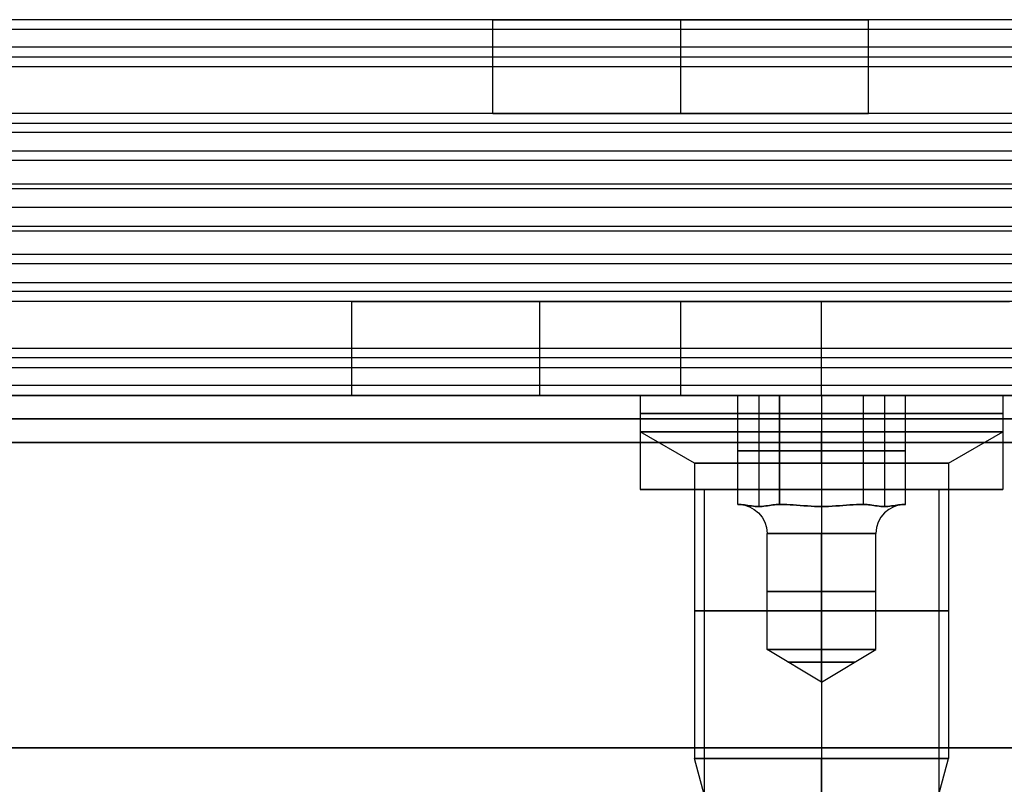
# Model space of a CAD drawing. Header units: millimetres. Extents: x -646 to 654, y -203 to 198.
# Tile 472 of 656: x -285 to -264, y 141 to 157. Entities that reach past the tile are written whole.
import ezdxf

# ---------------------------------------------------------------- set-up
doc = ezdxf.new("R2010")
doc.units = ezdxf.units.MM
doc.layers.add('Default', color=7, linetype='Continuous', true_color=0x000000)

msp = doc.modelspace()

# ---------------------------------------------------------------- linework, layer by layer
at = {"layer": 'Default'}
for p, q in [((-645.384, 149.34, 1170.822), (652.616, 149.34, 1170.822)), ((652.616, 149.34, 772.822), (-645.384, 149.34, 772.822)), ((652.616, 149.34, 971.822), (-645.384, 149.34, 971.822)), ((-272.248, 147.34, 881.322), (-270.884, 147.34, 881.322)), ((-268.384, 147.34, 877.459), (-268.384, 147.34, 878.822)), ((-268.384, 147.34, 883.822), (-268.384, 147.34, 885.186)), ((-265.884, 147.34, 881.322), (-264.521, 147.34, 881.322))]:
    msp.add_line(p, q, dxfattribs=at)
at = {"layer": 'Default', "color": 9, "true_color": 0xbebcba}
for p, q in [((-272.248, 149.34, 881.322), (-272.248, 148.568, 881.322)), ((-270.169, 149.34, 881.322), (-272.248, 149.34, 881.322)), ((-269.723, 149.34, 882.095), (-269.723, 146.977, 882.095)), ((-269.723, 149.34, 880.549), (-269.723, 146.977, 880.549)), ((-268.384, 149.34, 879.777), (-268.384, 146.977, 879.777)), ((-268.384, 149.34, 882.868), (-268.384, 146.977, 882.868)), ((-268.384, 149.34, 877.459), (-268.384, 149.34, 879.777)), ((-268.384, 149.34, 882.868), (-268.384, 149.34, 885.186)), ((-268.384, 149.34, 885.186), (-268.384, 148.568, 885.186)), ((-268.384, 149.34, 877.459), (-268.384, 148.568, 877.459)), ((-267.046, 149.34, 880.549), (-267.046, 146.977, 880.549)), ((-267.046, 149.34, 882.095), (-267.046, 146.977, 882.095)), ((-264.521, 149.34, 881.322), (-266.6, 149.34, 881.322)), ((-264.521, 149.34, 881.322), (-264.521, 148.568, 881.322)), ((-271.089, 147.898, 881.322), (-272.248, 148.568, 881.322)), ((-268.384, 147.898, 884.027), (-268.384, 148.568, 885.186)), ((-268.384, 147.898, 878.618), (-268.384, 148.568, 877.459)), ((-265.68, 147.898, 881.322), (-264.521, 148.568, 881.322)), ((-270.169, 148.159, 881.322), (-269.277, 148.159, 882.868)), ((-269.277, 148.159, 879.777), (-270.169, 148.159, 881.322)), ((-267.492, 148.159, 879.777), (-269.277, 148.159, 879.777)), ((-269.277, 148.159, 882.868), (-267.492, 148.159, 882.868)), ((-266.6, 148.159, 881.322), (-267.492, 148.159, 879.777)), ((-267.492, 148.159, 882.868), (-266.6, 148.159, 881.322)), ((-271.089, 147.898, 881.322), (-271.089, 141.613, 881.322)), ((-268.384, 147.898, 884.027), (-268.384, 141.613, 884.027)), ((-268.384, 147.898, 878.618), (-268.384, 141.613, 878.618)), ((-265.68, 147.898, 881.322), (-265.68, 141.613, 881.322)), ((-270.162, 147.022, 881.322), (-270.169, 147.022, 881.322)), ((-270.165, 147.022, 881.329), (-270.165, 147.022, 881.316)), ((-269.273, 147.022, 879.783), (-269.28, 147.022, 879.783)), ((-269.273, 147.022, 882.861), (-269.28, 147.022, 882.861)), ((-269.273, 147.022, 879.783), (-269.273, 147.022, 879.777)), ((-269.273, 147.022, 882.868), (-269.273, 147.022, 882.861)), ((-267.496, 147.022, 879.783), (-267.496, 147.022, 879.777)), ((-267.488, 147.022, 879.783), (-267.496, 147.022, 879.783)), ((-267.496, 147.022, 882.868), (-267.496, 147.022, 882.861)), ((-267.488, 147.022, 882.861), (-267.496, 147.022, 882.861)), ((-266.6, 147.022, 881.322), (-266.607, 147.022, 881.322)), ((-266.603, 147.022, 881.329), (-266.603, 147.022, 881.316)), ((-269.543, 143.931, 881.322), (-269.543, 146.404, 881.322)), ((-268.384, 143.931, 880.163), (-268.384, 146.404, 880.163)), ((-268.384, 143.931, 882.481), (-268.384, 146.404, 882.481)), ((-267.225, 143.931, 881.322), (-267.225, 146.404, 881.322)), ((-268.384, 143.235, 881.322), (-269.543, 143.931, 881.322)), ((-268.384, 143.235, 881.322), (-268.384, 143.931, 880.163)), ((-268.384, 143.235, 881.322), (-267.225, 143.931, 881.322)), ((-268.384, 143.235, 881.322), (-268.384, 143.931, 882.481)), ((-270.331, 138.786, 881.322), (-271.089, 141.613, 881.322)), ((-268.384, 140.299, 883.675), (-268.384, 141.613, 884.027)), ((-268.384, 139.309, 879.235), (-268.384, 141.613, 878.618)), ((-266.165, 139.804, 881.322), (-265.68, 141.613, 881.322))]:
    msp.add_line(p, q, dxfattribs=at)
at = {"layer": 'Default', "color": 9, "true_color": 0xbebcba, "extrusion": (0, 1, 0)}
for centre, radius in [((268.384, 881.322, 148.954), 3.864), ((268.384, 881.322, 144.756), 2.705)]:
    msp.add_circle(centre, radius, dxfattribs=at)
at = {"layer": 'Default', "color": 9, "true_color": 0xbebcba, "extrusion": (0, -1, 0)}
for centre, radius in [((-268.384, 881.322, -145.168), 1.159), ((-268.384, 881.322, -143.664), 0.715)]:
    msp.add_circle(centre, radius, dxfattribs=at)
at = {"layer": 'Default', "color": 9, "true_color": 0xbebcba, "extrusion": (0, 1, 0)}
for centre, radius, start, end in [((268.384, 881.322, 149.34), 3.864, 270, 0), ((268.384, 881.322, 149.34), 3.864, 0, 90), ((268.384, 881.322, 148.568), 3.864, 90, 180), ((268.384, 881.322, 148.568), 3.864, 180, 270), ((268.384, 881.322, 147.898), 2.705, 270, 0), ((268.384, 881.322, 147.898), 2.705, 0, 90), ((268.384, 881.322, 146.404), 1.159, 270, 90), ((268.384, 881.322, 146.404), 1.159, 90, 270), ((268.384, 881.322, 143.931), 1.159, 0, 90), ((268.384, 881.322, 143.931), 1.159, 270, 0), ((268.384, 881.322, 141.613), 2.705, 90, 180), ((268.384, 881.322, 141.613), 2.705, 180, 270)]:
    msp.add_arc(centre, radius, start, end, dxfattribs=at)
at = {"layer": 'Default', "color": 9, "true_color": 0xbebcba, "extrusion": (0, -1, 0)}
for centre, radius, start, end in [((-268.384, 881.322, -149.34), 3.864, 270, 90), ((-268.384, 881.322, -148.568), 3.864, 90, 180), ((-268.384, 881.322, -148.568), 3.864, 180, 270), ((-268.384, 881.322, -147.898), 2.705, 270, 0), ((-268.384, 881.322, -147.898), 2.705, 0, 90), ((-268.384, 881.322, -147.022), 1.777, 179.5918, 180.4082), ((-268.384, 881.322, -147.022), 1.777, 179.5918, 180.4082), ((-268.384, 881.322, -147.022), 1.777, 119.5918, 120.4082), ((-268.384, 881.322, -147.022), 1.777, 239.5918, 240.4082), ((-268.384, 881.322, -147.022), 1.777, 119.5918, 120.4082), ((-268.384, 881.322, -147.022), 1.777, 299.5918, 300.4082), ((-268.384, 881.322, -147.022), 1.777, 59.5918, 60.4082), ((-268.384, 881.322, -147.022), 1.777, 59.5918, 60.4082), ((-268.384, 881.322, -147.022), 1.777, 359.5918, 0.4082), ((-268.384, 881.322, -147.022), 1.777, 359.5918, 0.4082), ((-268.384, 881.322, -143.931), 1.159, 270, 90), ((-268.384, 881.322, -141.613), 2.705, 90, 180), ((-268.384, 881.322, -141.613), 2.705, 180, 270)]:
    msp.add_arc(centre, radius, start, end, dxfattribs=at)
at = {"layer": 'Default', "color": 9, "true_color": 0xbebcba, "extrusion": (0, 0, -1)}
msp.add_arc((270.162, 146.404, -881.322), 0.618, 90, 180, dxfattribs=at)
at = {"layer": 'Default', "color": 9, "true_color": 0xbebcba, "extrusion": (-1, 0, 0)}
msp.add_arc((-146.404, 883.099, 268.384), 0.618, 202.0243, 270, dxfattribs=at)
at = {"layer": 'Default', "color": 9, "true_color": 0xbebcba, "extrusion": (1, 0, 0)}
msp.add_arc((146.404, 879.545, -268.384), 0.618, 22.0243, 90, dxfattribs=at)
at = {"layer": 'Default', "color": 9, "true_color": 0xbebcba}
msp.add_arc((-266.607, 146.404, 881.322), 0.618, 90, 180, dxfattribs=at)
at = {"layer": 'Default'}
for points in [[(628.616, 157.34, 1076.214), (3.616, 157.34, 1076.214), (-621.384, 157.34, 1076.214)], [(628.616, 157.34, 1089.822), (3.616, 157.34, 1089.822), (-621.384, 157.34, 1089.822)], [(-275.304, 157.34, 1083.018), (-294.884, 157.34, 1083.018), (-314.465, 157.34, 1083.018)], [(-275.384, 155.34, 1082.214), (-275.384, 156.34, 1082.214), (-275.384, 157.34, 1082.214)], [(-271.384, 155.34, 1086.214), (-271.384, 156.34, 1086.214), (-271.384, 157.34, 1086.214)], [(-271.384, 155.34, 1078.214), (-271.384, 156.34, 1078.214), (-271.384, 157.34, 1078.214)], [(-228.304, 157.34, 1083.018), (-247.884, 157.34, 1083.018), (-267.465, 157.34, 1083.018)], [(-267.384, 155.34, 1082.214), (-267.384, 156.34, 1082.214), (-267.384, 157.34, 1082.214)], [(628.616, 157.129, 1090.717), (3.616, 157.129, 1090.717), (-621.384, 157.129, 1090.717)], [(628.616, 156.755, 1074.8), (3.616, 156.755, 1074.8), (-621.384, 156.755, 1074.8)], [(628.616, 156.54, 1091.422), (3.616, 156.54, 1091.422), (-621.384, 156.54, 1091.422)], [(628.616, 156.34, 1120.822), (3.616, 156.34, 1120.822), (-621.384, 156.34, 1120.822)], [(628.616, 156.34, 1118.822), (3.616, 156.34, 1118.822), (-621.384, 156.34, 1118.822)], [(628.616, 156.34, 1119.822), (3.616, 156.34, 1119.822), (-621.384, 156.34, 1119.822)], [(628.616, 155.34, 1074.214), (3.616, 155.34, 1074.214), (-621.384, 155.34, 1074.214)], [(628.616, 155.34, 1076.214), (3.616, 155.34, 1076.214), (-621.384, 155.34, 1076.214)], [(628.616, 155.34, 1089.714), (3.616, 155.34, 1089.714), (-621.384, 155.34, 1089.714)], [(628.616, 155.34, 1101.322), (3.616, 155.34, 1101.322), (-621.384, 155.34, 1101.322)], [(628.616, 155.34, 1093.822), (3.616, 155.34, 1093.822), (-621.384, 155.34, 1093.822)], [(628.616, 155.34, 1097.572), (3.616, 155.34, 1097.572), (-621.384, 155.34, 1097.572)], [(-275.314, 155.34, 1082.964), (-294.884, 155.34, 1082.964), (-314.454, 155.34, 1082.964)], [(-228.314, 155.34, 1082.964), (-247.884, 155.34, 1082.964), (-267.454, 155.34, 1082.964)], [(628.616, 155.129, 1102.217), (3.616, 155.129, 1102.217), (-621.384, 155.129, 1102.217)], [(628.616, 154.94, 1092.622), (3.616, 154.94, 1092.622), (-621.384, 154.94, 1092.622)], [(628.616, 154.54, 1102.922), (3.616, 154.54, 1102.922), (-621.384, 154.54, 1102.922)], [(628.616, 154.34, 1093.822), (3.616, 154.34, 1093.822), (-621.384, 154.34, 1093.822)], [(628.616, 153.84, 1120.822), (3.616, 153.84, 1120.822), (-621.384, 153.84, 1120.822)], [(628.616, 153.84, 1118.822), (3.616, 153.84, 1118.822), (-621.384, 153.84, 1118.822)], [(628.616, 153.74, 1090.914), (3.616, 153.74, 1090.914), (-621.384, 153.74, 1090.914)], [(628.616, 153.34, 1101.214), (3.616, 153.34, 1101.214), (-621.384, 153.34, 1101.214)], [(628.616, 153.34, 1093.822), (3.616, 153.34, 1093.822), (-621.384, 153.34, 1093.822)], [(628.616, 153.34, 1097.518), (3.616, 153.34, 1097.518), (-621.384, 153.34, 1097.518)], [(628.616, 153.34, 1093.822), (3.616, 153.34, 1093.822), (-621.384, 153.34, 1093.822)], [(628.616, 153.34, 1101.214), (3.616, 153.34, 1101.214), (-621.384, 153.34, 1101.214)], [(628.616, 153.34, 1097.518), (3.616, 153.34, 1097.518), (-621.384, 153.34, 1097.518)], [(628.616, 152.94, 1104.122), (3.616, 152.94, 1104.122), (-621.384, 152.94, 1104.122)], [(628.616, 152.84, 1074.214), (3.616, 152.84, 1074.214), (-621.384, 152.84, 1074.214)], [(628.616, 152.84, 1076.214), (3.616, 152.84, 1076.214), (-621.384, 152.84, 1076.214)], [(628.616, 152.34, 1101.214), (3.616, 152.34, 1101.214), (-621.384, 152.34, 1101.214)], [(628.616, 152.14, 1092.114), (3.616, 152.14, 1092.114), (-621.384, 152.14, 1092.114)], [(628.616, 151.74, 1102.414), (3.616, 151.74, 1102.414), (-621.384, 151.74, 1102.414)], [(628.616, 151.551, 1092.819), (3.616, 151.551, 1092.819), (-621.384, 151.551, 1092.819)], [(628.616, 151.34, 1093.714), (3.616, 151.34, 1093.714), (-621.384, 151.34, 1093.714)], [(628.616, 151.34, 1101.214), (3.616, 151.34, 1101.214), (-621.384, 151.34, 1101.214)], [(628.616, 151.34, 1097.464), (3.616, 151.34, 1097.464), (-621.384, 151.34, 1097.464)], [(628.616, 151.34, 1120.822), (3.616, 151.34, 1120.822), (-621.384, 151.34, 1120.822)], [(628.616, 151.34, 1118.822), (3.616, 151.34, 1118.822), (-621.384, 151.34, 1118.822)], [(628.616, 151.34, 1105.322), (3.616, 151.34, 1105.322), (-621.384, 151.34, 1105.322)], [(-278.314, 151.34, 1112.072), (-297.884, 151.34, 1112.072), (-317.454, 151.34, 1112.072)], [(-278.384, 149.34, 1112.822), (-278.384, 150.34, 1112.822), (-278.384, 151.34, 1112.822)], [(-274.384, 151.34, 1108.822), (-271.384, 151.34, 1108.822), (-268.384, 151.34, 1108.822)], [(-268.384, 151.34, 1116.822), (-271.384, 151.34, 1116.822), (-274.384, 151.34, 1116.822)], [(-274.384, 149.34, 1108.822), (-274.384, 150.34, 1108.822), (-274.384, 151.34, 1108.822)], [(-274.384, 149.34, 1116.822), (-274.384, 150.34, 1116.822), (-274.384, 151.34, 1116.822)], [(-271.384, 149.34, 1108.822), (-271.384, 150.34, 1108.822), (-271.384, 151.34, 1108.822)], [(-271.384, 149.34, 1116.822), (-271.384, 150.34, 1116.822), (-271.384, 151.34, 1116.822)], [(-268.384, 149.34, 1108.822), (-268.384, 150.34, 1108.822), (-268.384, 151.34, 1108.822)], [(-268.384, 149.34, 1116.822), (-268.384, 150.34, 1116.822), (-268.384, 151.34, 1116.822)], [(628.616, 150.34, 1074.214), (3.616, 150.34, 1074.214), (-621.384, 150.34, 1074.214)], [(628.616, 150.34, 1076.214), (3.616, 150.34, 1076.214), (-621.384, 150.34, 1076.214)], [(628.616, 150.34, 1075.214), (3.616, 150.34, 1075.214), (-621.384, 150.34, 1075.214)], [(628.616, 150.14, 1103.614), (3.616, 150.14, 1103.614), (-621.384, 150.14, 1103.614)], [(628.616, 149.926, 1120.236), (3.616, 149.926, 1120.236), (-621.384, 149.926, 1120.236)], [(628.616, 149.551, 1104.319), (3.616, 149.551, 1104.319), (-621.384, 149.551, 1104.319)], [(628.616, 149.34, 1118.822), (3.616, 149.34, 1118.822), (-621.384, 149.34, 1118.822)], [(628.616, 149.34, 1105.214), (3.616, 149.34, 1105.214), (-621.384, 149.34, 1105.214)], [(-278.304, 149.34, 1112.018), (-297.884, 149.34, 1112.018), (-317.465, 149.34, 1112.018)], [(-268.384, 149.34, 1108.822), (-271.384, 149.34, 1108.822), (-274.384, 149.34, 1108.822)], [(-274.384, 149.34, 1116.822), (-271.384, 149.34, 1116.822), (-268.384, 149.34, 1116.822)], [(-272.248, 149.34, 881.322), (-272.248, 148.34, 881.322), (-272.248, 147.34, 881.322)], [(-268.384, 149.34, 877.459), (-268.384, 148.34, 877.459), (-268.384, 147.34, 877.459)], [(-268.384, 149.34, 885.186), (-268.384, 148.34, 885.186), (-268.384, 147.34, 885.186)], [(-264.521, 149.34, 881.322), (-264.521, 148.34, 881.322), (-264.521, 147.34, 881.322)], [(-645.384, 148.84, 1171.322), (3.616, 148.84, 1171.322), (652.616, 148.84, 1171.322)], [(652.616, 148.84, 772.322), (3.616, 148.84, 772.322), (-645.384, 148.84, 772.322)], [(-645.384, 148.34, 1171.822), (3.616, 148.34, 1171.822), (652.616, 148.34, 1171.822)], [(652.616, 148.34, 771.822), (3.616, 148.34, 771.822), (-645.384, 148.34, 771.822)], [(-270.884, 147.34, 881.322), (-270.884, 140.84, 881.322), (-270.884, 134.34, 881.322)], [(-268.384, 147.34, 883.822), (-268.384, 140.84, 883.822), (-268.384, 134.34, 883.822)], [(-268.384, 147.34, 878.822), (-268.384, 140.84, 878.822), (-268.384, 134.34, 878.822)], [(-265.884, 147.34, 881.322), (-265.884, 140.84, 881.322), (-265.884, 134.34, 881.322)], [(-645.384, 141.84, 1171.822), (3.616, 141.84, 1171.822), (652.616, 141.84, 1171.822)], [(652.616, 141.84, 771.822), (3.616, 141.84, 771.822), (-645.384, 141.84, 771.822)]]:
    msp.add_open_spline(points, degree=2, dxfattribs=at)
for points, weights, knots in [([(-275.384, 157.34, 1082.214), (-275.384, 157.34, 1078.214), (-271.384, 157.34, 1078.214), (-267.384, 157.34, 1078.214), (-267.384, 157.34, 1082.214), (-267.384, 157.34, 1086.214), (-271.384, 157.34, 1086.214), (-275.384, 157.34, 1086.214), (-275.384, 157.34, 1082.214)], [1, 0.707106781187, 1, 0.707106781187, 1, 0.707106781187, 1, 0.707106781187, 1], [0, 0, 0, 6.283185, 6.283185, 12.566371, 12.566371, 18.849556, 18.849556, 25.132741, 25.132741, 25.132741]), ([(-275.384, 155.34, 1082.214), (-275.384, 155.34, 1086.214), (-271.384, 155.34, 1086.214), (-267.384, 155.34, 1086.214), (-267.384, 155.34, 1082.214), (-267.384, 155.34, 1078.214), (-271.384, 155.34, 1078.214), (-275.384, 155.34, 1078.214), (-275.384, 155.34, 1082.214)], [1, 0.707106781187, 1, 0.707106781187, 1, 0.707106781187, 1, 0.707106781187, 1], [-25.132741, -25.132741, -25.132741, -18.849556, -18.849556, -12.566371, -12.566371, -6.283185, -6.283185, 0, 0, 0]), ([(-274.384, 151.34, 1116.822), (-278.384, 151.34, 1116.822), (-278.384, 151.34, 1112.822), (-278.384, 151.34, 1108.822), (-274.384, 151.34, 1108.822)], [1, 0.707106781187, 1, 0.707106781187, 1], [-37.132741, -37.132741, -37.132741, -30.849556, -30.849556, -24.566371, -24.566371, -24.566371]), ([(-268.384, 151.34, 1108.822), (-264.384, 151.34, 1108.822), (-264.384, 151.34, 1112.822), (-264.384, 151.34, 1116.822), (-268.384, 151.34, 1116.822)], [1, 0.707106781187, 1, 0.707106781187, 1], [-55.699112, -55.699112, -55.699112, -49.415927, -49.415927, -43.132741, -43.132741, -43.132741]), ([(-274.384, 149.34, 1108.822), (-278.384, 149.34, 1108.822), (-278.384, 149.34, 1112.822), (-278.384, 149.34, 1116.822), (-274.384, 149.34, 1116.822)], [1, 0.707106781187, 1, 0.707106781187, 1], [24.566371, 24.566371, 24.566371, 30.849556, 30.849556, 37.132741, 37.132741, 37.132741]), ([(-272.248, 149.34, 881.322), (-272.248, 149.34, 877.459), (-268.384, 149.34, 877.459), (-264.521, 149.34, 877.459), (-264.521, 149.34, 881.322), (-264.521, 149.34, 885.186), (-268.384, 149.34, 885.186), (-272.248, 149.34, 885.186), (-272.248, 149.34, 881.322)], [1, 0.707106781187, 1, 0.707106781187, 1, 0.707106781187, 1, 0.707106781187, 1], [7.853982, 7.853982, 7.853982, 15.707963, 15.707963, 23.561945, 23.561945, 31.415927, 31.415927, 39.269908, 39.269908, 39.269908]), ([(-268.384, 149.34, 1116.822), (-264.384, 149.34, 1116.822), (-264.384, 149.34, 1112.822), (-264.384, 149.34, 1108.822), (-268.384, 149.34, 1108.822)], [1, 0.707106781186, 1, 0.707106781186, 1], [43.132741, 43.132741, 43.132741, 49.415927, 49.415927, 55.699112, 55.699112, 55.699112]), ([(-272.248, 148.34, 881.322), (-272.248, 148.34, 877.459), (-268.384, 148.34, 877.459), (-264.521, 148.34, 877.459), (-264.521, 148.34, 881.322), (-264.521, 148.34, 885.186), (-268.384, 148.34, 885.186), (-272.248, 148.34, 885.186), (-272.248, 148.34, 881.322)], [1, 0.707106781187, 1, 0.707106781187, 1, 0.707106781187, 1, 0.707106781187, 1], [7.853982, 7.853982, 7.853982, 15.707963, 15.707963, 23.561945, 23.561945, 31.415927, 31.415927, 39.269908, 39.269908, 39.269908]), ([(-272.248, 147.34, 881.322), (-272.248, 147.34, 877.459), (-268.384, 147.34, 877.459), (-264.521, 147.34, 877.459), (-264.521, 147.34, 881.322), (-264.521, 147.34, 885.186), (-268.384, 147.34, 885.186), (-272.248, 147.34, 885.186), (-272.248, 147.34, 881.322)], [1, 0.707106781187, 1, 0.707106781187, 1, 0.707106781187, 1, 0.707106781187, 1], [7.853982, 7.853982, 7.853982, 15.707963, 15.707963, 23.561945, 23.561945, 31.415927, 31.415927, 39.269908, 39.269908, 39.269908]), ([(-265.884, 147.34, 881.322), (-265.884, 147.34, 883.822), (-268.384, 147.34, 883.822), (-270.884, 147.34, 883.822), (-270.884, 147.34, 881.322), (-270.884, 147.34, 878.822), (-268.384, 147.34, 878.822), (-265.884, 147.34, 878.822), (-265.884, 147.34, 881.322)], [1, 0.707106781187, 1, 0.707106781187, 1, 0.707106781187, 1, 0.707106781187, 1], [0, 0, 0, 5.497787, 5.497787, 10.995574, 10.995574, 16.493361, 16.493361, 21.991149, 21.991149, 21.991149])]:
    msp.add_rational_spline(points, weights, degree=2, knots=knots, dxfattribs=at)
at = {"layer": 'Default', "color": 9, "true_color": 0xbebcba}
for points in [[(-270.169, 149.34, 881.322), (-269.723, 149.34, 882.095), (-269.277, 149.34, 882.868)], [(-270.169, 147.022, 881.322), (-270.169, 148.181, 881.322), (-270.169, 149.34, 881.322)], [(-269.277, 149.34, 879.777), (-269.723, 149.34, 880.549), (-270.169, 149.34, 881.322)], [(-267.492, 149.34, 879.777), (-268.384, 149.34, 879.777), (-269.277, 149.34, 879.777)], [(-269.277, 149.34, 879.777), (-269.277, 148.181, 879.777), (-269.277, 147.022, 879.777)], [(-269.277, 149.34, 882.868), (-268.384, 149.34, 882.868), (-267.492, 149.34, 882.868)], [(-269.277, 147.022, 882.868), (-269.277, 148.181, 882.868), (-269.277, 149.34, 882.868)], [(-267.492, 147.022, 879.777), (-267.492, 148.181, 879.777), (-267.492, 149.34, 879.777)], [(-266.6, 149.34, 881.322), (-267.046, 149.34, 880.549), (-267.492, 149.34, 879.777)], [(-267.492, 149.34, 882.868), (-267.046, 149.34, 882.095), (-266.6, 149.34, 881.322)], [(-267.492, 147.022, 882.868), (-267.492, 148.181, 882.868), (-267.492, 149.34, 882.868)], [(-266.6, 147.022, 881.322), (-266.6, 148.181, 881.322), (-266.6, 149.34, 881.322)], [(-270.169, 147.022, 881.322), (-270.165, 147.022, 881.329), (-270.162, 147.022, 881.335)], [(-270.162, 147.022, 881.31), (-270.165, 147.022, 881.316), (-270.169, 147.022, 881.322)], [(-269.277, 147.022, 882.868), (-269.28, 147.022, 882.861), (-269.284, 147.022, 882.855)], [(-269.277, 147.022, 879.777), (-269.28, 147.022, 879.783), (-269.284, 147.022, 879.789)], [(-269.262, 147.022, 879.777), (-269.269, 147.022, 879.777), (-269.277, 147.022, 879.777)], [(-269.262, 147.022, 882.868), (-269.269, 147.022, 882.868), (-269.277, 147.022, 882.868)], [(-267.492, 147.022, 879.777), (-267.499, 147.022, 879.777), (-267.507, 147.022, 879.777)], [(-267.507, 147.022, 882.868), (-267.499, 147.022, 882.868), (-267.492, 147.022, 882.868)], [(-267.485, 147.022, 879.789), (-267.488, 147.022, 879.783), (-267.492, 147.022, 879.777)], [(-267.492, 147.022, 882.868), (-267.488, 147.022, 882.861), (-267.485, 147.022, 882.855)], [(-266.6, 147.022, 881.322), (-266.603, 147.022, 881.316), (-266.607, 147.022, 881.31)], [(-266.607, 147.022, 881.335), (-266.603, 147.022, 881.329), (-266.6, 147.022, 881.322)]]:
    msp.add_open_spline(points, degree=2, dxfattribs=at)
for points, knots in [([(-269.284, 147.022, 882.855), (-269.327, 147.022, 882.781), (-269.378, 147.017, 882.692), (-269.515, 146.997, 882.454), (-269.628, 146.977, 882.259), (-269.817, 146.977, 881.931), (-269.93, 146.997, 881.735), (-270.067, 147.017, 881.498), (-270.119, 147.022, 881.409), (-270.162, 147.022, 881.335)], [-2.276069, -2.276069, -2.276069, -2.276069, -1.921118, -1.921118, -1.138035, -1.138035, -0.354951, -0.354951, 0, 0, 0, 0]), ([(-270.162, 147.022, 881.31), (-270.119, 147.022, 881.235), (-270.067, 147.017, 881.146), (-269.93, 146.997, 880.909), (-269.817, 146.977, 880.713), (-269.628, 146.977, 880.386), (-269.515, 146.997, 880.19), (-269.378, 147.017, 879.953), (-269.327, 147.022, 879.864), (-269.284, 147.022, 879.789)], [-2.276069, -2.276069, -2.276069, -2.276069, -1.921118, -1.921118, -1.138035, -1.138035, -0.354951, -0.354951, 0, 0, 0, 0]), ([(-269.262, 147.022, 879.777), (-269.176, 147.022, 879.777), (-269.074, 147.017, 879.777), (-268.799, 146.997, 879.777), (-268.573, 146.977, 879.777), (-268.384, 146.977, 879.777)], [-1.138035, -1.138035, -1.138035, -1.138035, -0.783084, -0.783084, 0, 0, 0, 0]), ([(-268.384, 146.977, 882.868), (-268.573, 146.977, 882.868), (-268.799, 146.997, 882.868), (-269.074, 147.017, 882.868), (-269.176, 147.022, 882.868), (-269.262, 147.022, 882.868)], [-1.138035, -1.138035, -1.138035, -1.138035, -0.354951, -0.354951, 0, 0, 0, 0]), ([(-268.384, 146.977, 879.777), (-268.195, 146.977, 879.777), (-267.969, 146.997, 879.777), (-267.695, 147.017, 879.777), (-267.592, 147.022, 879.777), (-267.507, 147.022, 879.777)], [-1.138035, -1.138035, -1.138035, -1.138035, -0.354951, -0.354951, 0, 0, 0, 0]), ([(-267.507, 147.022, 882.868), (-267.592, 147.022, 882.868), (-267.695, 147.017, 882.868), (-267.969, 146.997, 882.868), (-268.195, 146.977, 882.868), (-268.384, 146.977, 882.868)], [-2.276069, -2.276069, -2.276069, -2.276069, -1.921118, -1.921118, -1.138035, -1.138035, -1.138035, -1.138035]), ([(-267.485, 147.022, 879.789), (-267.442, 147.022, 879.864), (-267.391, 147.017, 879.953), (-267.254, 146.997, 880.19), (-267.141, 146.977, 880.386), (-266.951, 146.977, 880.713), (-266.838, 146.997, 880.909), (-266.701, 147.017, 881.146), (-266.65, 147.022, 881.235), (-266.607, 147.022, 881.31)], [-2.276069, -2.276069, -2.276069, -2.276069, -1.921118, -1.921118, -1.138035, -1.138035, -0.354951, -0.354951, 0, 0, 0, 0]), ([(-266.607, 147.022, 881.335), (-266.65, 147.022, 881.409), (-266.701, 147.017, 881.498), (-266.838, 146.997, 881.735), (-266.951, 146.977, 881.931), (-267.141, 146.977, 882.259), (-267.254, 146.997, 882.454), (-267.391, 147.017, 882.692), (-267.442, 147.022, 882.781), (-267.485, 147.022, 882.855)], [-2.276069, -2.276069, -2.276069, -2.276069, -1.921118, -1.921118, -1.138035, -1.138035, -0.354951, -0.354951, 0, 0, 0, 0])]:
    msp.add_open_spline(points, degree=3, knots=knots, dxfattribs=at)

doc.saveas('drawing.dxf')
